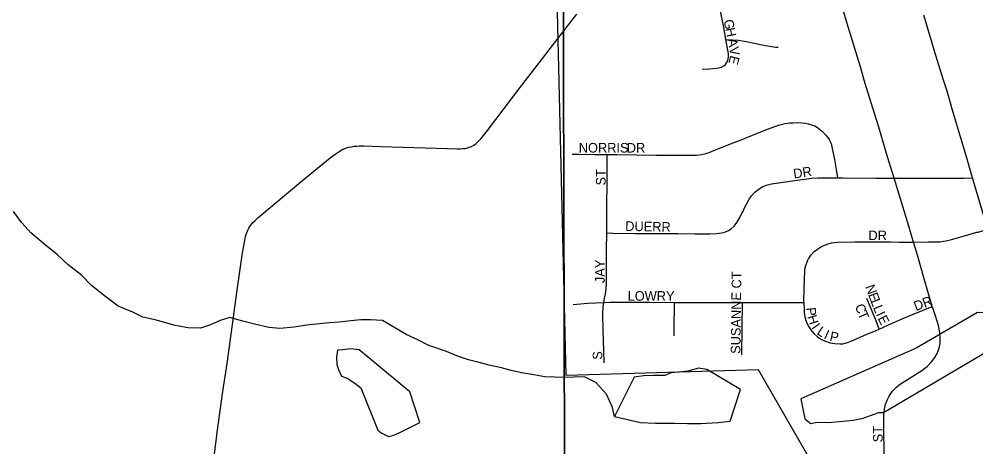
# Model space of a CAD drawing. Extents: x 0 to 680, y 0 to 440.
# Drawn here: x 356.15 to 372.83, y 223.43 to 230.89 of the extents above; entities that cross this region are included whole.
import ezdxf

# ---------------------------------------------------------------- set-up
doc = ezdxf.new("R2010")
doc.units = 0
for name, color, linetype in [('GM_X_City_Street', 7, 'Continuous'), ('GM_X_City_Street_Text', 7, 'Continuous'), ('GM_X_Corporation', 7, 'Continuous'), ('GM_X_County_Road', 7, 'Continuous'), ('GM_X_Minor_Lake', 7, 'Continuous'), ('GM_X_Minor_River', 7, 'Continuous'), ('GM_X_Section', 7, 'Continuous'), ('GM_X_State_Route', 7, 'Continuous')]:
    doc.layers.add(name, color=color, linetype=linetype)

msp = doc.modelspace()

# ---------------------------------------------------------------- linework, layer by layer
at = {"layer": 'GM_X_City_Street'}
for points in [[(371.405, 228.122), (371.293, 228.491), (371.223, 228.73), (371.137, 229.008), (371.033, 229.341), (370.98, 229.507), (370.947, 229.622), (370.886, 229.832), (370.847, 229.956), (370.817, 230.061), (370.768, 230.228), (370.697, 230.457), (370.606, 230.761), (370.45, 231.296), (370.271, 231.953)], [(368.47, 230.541), (368.434, 230.752), (368.335, 231.223), (368.297, 231.401), (368.283, 231.467)], [(365.726, 230.792), (365.872, 230.98)], [(368.061, 230.025), (368.073, 230.024), (368.184, 230.027), (368.316, 230.037), (368.393, 230.056), (368.436, 230.077), (368.464, 230.1), (368.485, 230.13), (368.504, 230.173), (368.516, 230.229), (368.518, 230.287), (368.508, 230.354), (368.495, 230.418), (368.471, 230.536), (368.47, 230.541)], [(368.47, 230.541), (368.589, 230.534), (368.691, 230.525), (368.826, 230.505), (369.103, 230.448), (369.339, 230.407), (369.382, 230.404)], [(366.404, 228.533), (366.573, 228.533), (367.262, 228.523), (367.802, 228.521), (367.962, 228.521), (368.047, 228.53), (368.121, 228.548), (368.182, 228.569), (368.334, 228.629), (368.484, 228.687), (368.555, 228.716), (368.753, 228.797), (368.85, 228.837), (369.216, 228.982), (369.391, 229.045), (369.506, 229.071), (369.585, 229.084), (369.639, 229.087), (369.715, 229.09), (369.794, 229.084), (369.854, 229.077), (369.909, 229.068), (369.966, 229.053), (370.025, 229.031), (370.071, 229.004), (370.154, 228.932), (370.213, 228.868), (370.241, 228.836), (370.272, 228.792), (370.305, 228.723), (370.328, 228.638), (370.367, 228.445), (370.395, 228.272), (370.419, 228.123)], [(365.79, 228.536), (365.908, 228.537), (366.181, 228.534), (366.246, 228.533), (366.333, 228.532), (366.404, 228.533)], [(366.394, 227.164), (366.395, 227.249), (366.397, 227.567), (366.399, 228.114), (366.404, 228.533)], [(366.394, 227.164), (366.503, 227.162), (366.896, 227.157), (367.003, 227.157), (367.262, 227.152), (367.633, 227.153), (367.928, 227.149), (368.048, 227.149), (368.125, 227.148), (368.191, 227.148), (368.311, 227.153), (368.4, 227.164), (368.454, 227.179), (368.517, 227.205), (368.565, 227.237), (368.615, 227.284), (368.663, 227.346), (368.715, 227.432), (368.752, 227.508), (368.771, 227.541), (368.792, 227.589), (368.878, 227.752), (368.919, 227.813), (368.977, 227.875), (369.052, 227.936), (369.115, 227.974), (369.174, 227.998), (369.268, 228.019), (369.592, 228.07), (369.884, 228.111), (369.963, 228.118), (370.075, 228.124), (370.419, 228.123)], [(370.419, 228.123), (370.517, 228.123), (371.087, 228.119), (371.405, 228.122)], [(371.405, 228.122), (372.183, 228.118), (372.613, 228.122), (372.775, 228.123)], [(371.744, 227.006), (371.644, 227.339), (371.405, 228.122)], [(366.345, 225.951), (366.355, 226.02), (366.376, 226.133), (366.39, 226.283), (366.39, 226.523), (366.391, 226.856), (366.394, 227.164)], [(371.744, 227.006), (372.005, 227.007), (372.103, 227.007), (372.211, 227.012), (372.265, 227.018), (372.316, 227.028), (372.431, 227.056), (372.61, 227.108), (372.85, 227.175), (372.869, 227.18), (373.038, 227.229)], [(369.833, 225.948), (369.839, 226.208), (369.844, 226.331), (369.845, 226.375), (369.846, 226.472), (369.851, 226.535), (369.865, 226.597), (369.893, 226.677), (369.912, 226.714), (369.96, 226.784), (370.01, 226.838), (370.068, 226.884), (370.142, 226.927), (370.24, 226.97), (370.312, 226.991), (370.417, 227.004), (370.712, 227.007), (371.126, 227.009), (371.342, 227.008), (371.493, 227.006), (371.744, 227.006)], [(372.072, 225.882), (372.059, 225.923), (371.928, 226.364), (371.812, 226.774), (371.773, 226.91), (371.744, 227.006)], [(365.807, 225.918), (366.065, 225.939), (366.345, 225.951)], [(366.352, 224.901), (366.343, 225.109), (366.334, 225.467), (366.328, 225.748), (366.334, 225.875), (366.345, 225.951)], [(366.345, 225.951), (366.452, 225.955), (367.143, 225.955), (367.574, 225.951)], [(367.569, 225.37), (367.57, 225.597), (367.573, 225.835), (367.574, 225.951)], [(367.574, 225.951), (367.713, 225.95), (368.763, 225.95)], [(368.749, 225.037), (368.755, 225.5), (368.763, 225.95)], [(368.763, 225.95), (368.873, 225.95), (369.279, 225.952), (369.614, 225.948), (369.833, 225.948)], [(369.833, 225.948), (369.836, 225.842), (369.839, 225.778), (369.85, 225.698), (369.866, 225.638), (369.888, 225.58), (369.916, 225.525), (369.951, 225.473), (370.005, 225.409), (370.07, 225.354), (370.142, 225.306), (370.209, 225.274), (370.29, 225.249), (370.374, 225.233), (370.46, 225.229), (370.512, 225.232), (370.594, 225.252), (370.655, 225.274), (370.931, 225.396), (371.051, 225.446), (371.146, 225.488)], [(371.146, 225.488), (371.09, 225.631), (371.042, 225.751), (370.991, 225.872), (370.932, 226.023)], [(371.146, 225.488), (371.211, 225.517), (371.32, 225.566), (371.6, 225.69), (371.912, 225.817), (372.072, 225.882)], [(371.236, 222.929), (371.228, 223.746), (371.226, 223.99), (371.235, 224.09), (371.255, 224.178), (371.288, 224.261), (371.326, 224.331), (371.379, 224.403), (371.45, 224.474), (371.519, 224.53), (371.62, 224.598), (371.89, 224.765), (371.984, 224.836), (372.059, 224.913), (372.117, 224.99), (372.158, 225.064), (372.191, 225.154), (372.207, 225.237), (372.21, 225.333), (372.202, 225.429), (372.179, 225.547), (372.12, 225.735), (372.072, 225.882)]]:
    msp.add_lwpolyline(points, dxfattribs=at)
at = {"layer": 'GM_X_Corporation'}
msp.add_lwpolyline([(370.237, 222.697), (369.039, 224.774), (365.689, 224.676), (365.503, 232.488), (358.844, 232.474), (358.193, 232.486), (358.17, 232.481), (358.216, 234.654), (358.213, 236.216), (358.836, 236.209), (358.832, 237.963), (359.827, 237.965), (359.827, 239.067), (358.336, 239.07), (358.335, 239.12), (358.316, 240.159), (358.299, 241.097), (358.381, 242.008), (357.179, 241.092), (351.386, 241.077)], dxfattribs=at)
at = {"layer": 'GM_X_County_Road'}
for points in [[(365.313, 230.26), (365.331, 230.284), (365.726, 230.792)], [(359.497, 222.835), (359.6, 223.683), (359.701, 224.399), (359.773, 224.887), (359.851, 225.439), (359.945, 226.123), (360.042, 226.817), (360.08, 227.034), (360.096, 227.103), (360.111, 227.153), (360.127, 227.193), (360.142, 227.225), (360.154, 227.249), (360.169, 227.274), (360.188, 227.3), (360.216, 227.338), (360.261, 227.382), (360.312, 227.43), (361.096, 228.082), (361.57, 228.472), (361.678, 228.55), (361.726, 228.584), (361.773, 228.613), (361.812, 228.632), (361.855, 228.648), (361.897, 228.659), (361.941, 228.669), (361.987, 228.677), (362.033, 228.68), (362.077, 228.683), (362.152, 228.683), (362.448, 228.675), (363.619, 228.635), (363.791, 228.633), (363.837, 228.633), (363.881, 228.635), (363.918, 228.64), (363.953, 228.645), (363.995, 228.658), (364.035, 228.673), (364.077, 228.698), (364.117, 228.726), (364.156, 228.763), (364.198, 228.808), (364.313, 228.952), (364.876, 229.695), (365.313, 230.26)]]:
    msp.add_lwpolyline(points, dxfattribs=at)
at = {"layer": 'GM_X_Minor_Lake'}
for points in [[(373.29, 225.754), (372.861, 225.778), (371.792, 225.152), (369.777, 224.268), (369.849, 223.923), (369.954, 223.84), (370.062, 223.865), (370.257, 223.86), (370.519, 223.88), (370.694, 223.896), (370.863, 223.933), (370.991, 223.977), (371.14, 224.033), (371.221, 224.031)], [(371.221, 224.031), (373.386, 225.309), (373.29, 225.754)], [(363.137, 223.856), (362.962, 224.39), (362.074, 225.123), (361.934, 225.14), (361.792, 225.123), (361.698, 225.119), (361.682, 224.998), (361.685, 224.871), (361.717, 224.783), (361.768, 224.667), (361.867, 224.631), (361.999, 224.541), (362.105, 224.465)], [(368.728, 224.434), (368.139, 224.783), (367.992, 224.807), (367.809, 224.751), (367.648, 224.735), (367.52, 224.724), (367.405, 224.68), (367.217, 224.678), (367.042, 224.669), (366.874, 224.646), (366.528, 223.963)], [(362.105, 224.465), (362.402, 223.726), (362.461, 223.677), (362.587, 223.614), (362.682, 223.638), (362.797, 223.689), (363.137, 223.856)], [(366.528, 223.963), (366.982, 223.858), (367.243, 223.845), (367.579, 223.844), (367.8, 223.838), (368.028, 223.839), (368.338, 223.859), (368.546, 223.881), (368.728, 224.434)]]:
    msp.add_lwpolyline(points, dxfattribs=at)
at = {"layer": 'GM_X_Minor_River'}
msp.add_lwpolyline([(366.528, 223.963), (366.492, 224.118), (366.39, 224.349), (366.201, 224.555), (366.008, 224.653), (365.82, 224.651), (365.653, 224.642), (365.485, 224.646), (365.317, 224.656), (365.123, 224.688), (364.91, 224.726), (364.729, 224.764), (364.556, 224.809), (364.369, 224.854), (364.169, 224.905), (363.982, 224.95), (363.809, 225.008), (363.597, 225.094), (363.291, 225.202), (363.099, 225.3), (362.899, 225.392), (362.483, 225.637), (362.275, 225.649), (362.107, 225.646), (361.932, 225.63), (361.73, 225.608), (361.562, 225.599), (361.159, 225.555), (360.943, 225.519), (360.694, 225.499), (360.5, 225.517), (360.253, 225.57), (360.047, 225.628), (359.82, 225.687), (359.651, 225.638), (359.481, 225.561), (359.312, 225.505), (359.091, 225.51), (358.844, 225.556), (358.544, 225.644), (358.303, 225.697), (358.131, 225.781), (357.872, 225.888), (357.635, 226.068), (357.411, 226.248), (357.234, 226.427), (357.004, 226.607), (356.807, 226.786), (356.57, 226.98), (356.353, 227.166), (356.196, 227.338), (356.047, 227.536)], dxfattribs=at)
at = {"layer": 'GM_X_Section'}
for points in [[(365.612, 241.297), (383.315, 241.642), (383.292, 223.259), (365.656, 223.253)], [(347.667, 241.224), (365.612, 241.297), (365.656, 223.253), (347.826, 223.264)]]:
    msp.add_lwpolyline(points, close=True, dxfattribs=at)
at = {"layer": 'GM_X_State_Route'}
for points in [[(372.269, 229.83), (372.135, 230.257), (371.921, 230.963)], [(373.431, 225.93), (373.345, 226.211), (373.281, 226.42), (373.249, 226.524), (373.149, 226.859), (373.038, 227.229), (372.962, 227.479), (372.775, 228.123), (372.669, 228.49), (372.435, 229.267), (372.383, 229.452), (372.33, 229.638), (372.269, 229.83)]]:
    msp.add_lwpolyline(points, dxfattribs=at)

# ---------------------------------------------------------------- texts
at = {"layer": 'GM_X_City_Street_Text'}
for s, height, rotation, p in [('G', 0.167, 281.3742, (368.432, 230.872)), ('H', 0.167, 281.3742, (368.461, 230.728)), ('A', 0.167, 281.3742, (368.499, 230.54)), ('V', 0.167, 279.3186, (368.527, 230.398)), ('E', 0.167, 255.6457, (368.552, 230.271)), ('NORRIS', 0.1669, 0, (365.906, 228.567)), ('DR', 0.1669, 0, (366.743, 228.566)), ('ST', 0.1669, 90, (366.374, 227.992)), ('DR', 0.1669, 8.9682, (369.661, 228.111)), ('DUERR', 0.1669, 358.8037, (366.715, 227.201)), ('DR', 0.1669, 0, (370.958, 227.039)), ('JAY', 0.1669, 90, (366.359, 226.288)), ('SUSANNE CT', 0.1669, 89.3349, (368.724, 225.054)), ('N', 0.167, 290.6123, (370.899, 226.226)), ('LOWRY', 0.1669, 0, (366.758, 225.982)), ('E', 0.167, 290.604, (370.951, 226.088)), ('C', 0.167, 290.7237, (370.719, 225.89)), ('L', 0.167, 290.633, (370.992, 225.978)), ('DR', 0.1669, 20.2296, (371.785, 225.801)), ('P', 0.167, 275.4306, (369.871, 225.858)), ('T', 0.167, 293.1014, (370.768, 225.759)), ('L', 0.167, 291.8122, (371.035, 225.865)), ('I', 0.167, 295.1813, (371.083, 225.746)), ('H', 0.167, 287.0226, (369.889, 225.705)), ('I', 0.167, 304.9202, (369.957, 225.515)), ('E', 0.167, 296.4347, (371.116, 225.676)), ('L', 0.167, 325.7545, (370.045, 225.409)), ('I', 0.167, 335.4376, (370.168, 225.328)), ('P', 0.167, 348.5523, (370.274, 225.285)), ('S', 0.167, 90, (366.315, 224.952)), ('ST', 0.1669, 90, (371.206, 223.512))]:
    msp.add_text(s, height=height, rotation=rotation, dxfattribs=at).set_placement(p)

doc.saveas('drawing.dxf')
